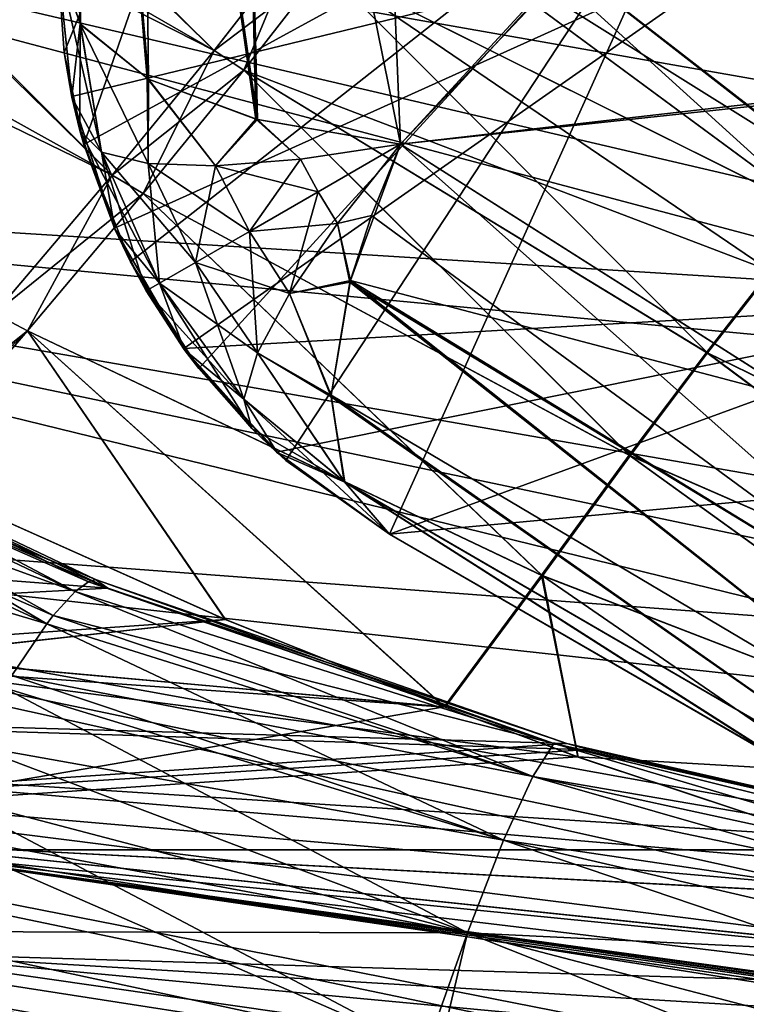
# Model space of a CAD drawing. Header units: metres. Extents: x -31 to 116, y -82 to 82.
# Tile 487 of 656: x -13.44 to -11.79, y -9.2 to -6.98. Entities that reach past the tile are written whole.
import ezdxf

# ---------------------------------------------------------------- set-up
doc = ezdxf.new("R2010")
doc.units = ezdxf.units.M
doc.layers.add('solid_80000000GA_10_1', color=7, linetype='CONTINUOUS')

msp = doc.modelspace()

# ---------------------------------------------------------------- linework, layer by layer
at = {"layer": 'solid_80000000GA_10_1'}
for points in [[(-12.519493, -5.05093, 82), (-13.35, -6.841601, 81.453682), (-13.335076, -7.052669, 81.423027)], [(-12.519493, -5.05093, 82), (-13.335076, -7.052669, 81.423027), (-13.290312, -7.26053, 81.40155)], [(-12.519493, -5.05093, 82), (-13.290312, -7.26053, 81.40155), (-11.847364, -6.472245, 82)], [(-13.35, -5.847464, -67.096664), (-13.297681, -6.989566, -67.146057), (-13.302863, -5.271074, -66.376427)], [(-13.302863, -5.271076, 66.376427), (-13.298782, -6.98776, 67.151688), (-13.35, -5.866406, 67.105156)], [(-13.143882, -7.112703, -66.726234), (-13.302863, -5.271074, -66.376427), (-13.297681, -6.989566, -67.146057)], [(-13.143882, -7.112703, -66.726234), (-13.164532, -5.370707, -65.973862), (-13.302863, -5.271074, -66.376427)], [(-13.147404, -7.110786, 66.733383), (-13.298782, -6.98776, 67.151688), (-13.302863, -5.271076, 66.376427)], [(-13.143859, -7.112704, 66.72625), (-13.147404, -7.110786, 66.733383), (-13.302863, -5.271076, 66.376427)], [(-13.164532, -5.370708, 65.973862), (-13.143859, -7.112704, 66.72625), (-13.302863, -5.271076, 66.376427)], [(-12.898063, -7.204141, -66.344307), (-13.164532, -5.370707, -65.973862), (-13.143882, -7.112703, -66.726234)], [(-12.898063, -7.204141, -66.344307), (-12.94184, -5.446801, -65.606163), (-13.164532, -5.370707, -65.973862)], [(-13.164532, -5.370708, 65.973862), (-12.94184, -5.4468, 65.606155), (-12.901703, -7.203109, 66.349251)], [(-12.901703, -7.203109, 66.349251), (-13.143859, -7.112704, 66.72625), (-13.164532, -5.370708, 65.973862)], [(-12.574763, -7.260023, 66.020073), (-12.901703, -7.203109, 66.349251), (-12.94184, -5.4468, 65.606155)], [(-12.647391, -5.490124, 65.287605), (-12.574763, -7.260023, 66.020073), (-12.94184, -5.4468, 65.606155)], [(-12.574763, -7.260023, -66.020073), (-12.94184, -5.446801, -65.606163), (-12.898063, -7.204141, -66.344307)], [(-12.574763, -7.260023, -66.020073), (-12.647385, -5.490304, -65.287666), (-12.94184, -5.446801, -65.606163)], [(-11.426056, -6.049127, 64.42852), (-12.574763, -7.260023, 66.020073), (-12.647391, -5.490124, 65.287605)], [(-11.440854, -6.029065, -64.432236), (-12.647385, -5.490304, -65.287666), (-12.574763, -7.260023, -66.020073)], [(-13.35, -5.847464, -67.096664), (-13.35, -6.841601, -67.580978), (-13.297681, -6.989566, -67.146057)], [(-13.298782, -6.98776, 67.151688), (-13.35, -6.841601, 67.580978), (-13.35, -5.866406, 67.105156)], [(-11.426063, -6.049112, -64.42852), (-11.440854, -6.029065, -64.432236), (-12.574763, -7.260023, -66.020073)], [(-10.595239, -7.032701, -64.216835), (-11.426063, -6.049112, -64.42852), (-12.574763, -7.260023, -66.020073)], [(-10.595365, -7.032564, 64.216866), (-12.574763, -7.260023, 66.020073), (-11.426056, -6.049127, 64.42852)], [(-13.943252, -6.110814, 50.027664), (-14.20428, -6.352099, 49.78059), (-12.995698, -7.04786, 50.130005)], [(-13.943252, -6.110814, 50.027664), (-12.995698, -7.04786, 50.130005), (-12.81241, -6.811502, 50.459518)], [(-14.073232, -6.500342, -49.792778), (-13.816002, -6.25281, -50.041012), (-12.995983, -7.048216, -50.129601)], [(-13.816002, -6.25281, -50.041012), (-12.81302, -6.812318, -50.458111), (-12.995983, -7.048216, -50.129601)], [(-14.20428, -6.352099, 49.78059), (-14.502451, -6.618964, 49.615559), (-13.22639, -7.329831, 49.874439)], [(-14.20428, -6.352099, 49.78059), (-13.22639, -7.329831, 49.874439), (-12.995698, -7.04786, 50.130005)], [(-15.738453, -6.41492, -15.384045), (-10.478992, -7.645028, -15.383737), (-10.47899, -6.680047, -14.342339)], [(-15.738453, -6.41492, -15.384045), (-15.738453, -7.316666, -16.497751), (-10.478992, -7.645028, -15.383737)], [(-15.738453, -6.414957, 15.384083), (-10.479037, -6.825328, 14.480749), (-10.479002, -7.341376, 15.0224)], [(-15.738453, -6.414957, 15.384083), (-10.479002, -7.341376, 15.0224), (-10.479044, -7.811929, 15.598413)], [(-15.738453, -7.316718, 16.497828), (-15.738453, -6.414957, 15.384083), (-10.479044, -7.811929, 15.598413)], [(-11.847364, -6.472245, 82), (-13.290312, -7.26053, 81.40155), (-13.184956, -7.525629, 81.388008)], [(-11.847364, -6.472245, 82), (-13.184956, -7.525629, 81.388008), (-13.030804, -7.766643, 81.392258)], [(-11.847364, -6.472245, 82), (-13.030804, -7.766643, 81.392258), (-12.8337, -7.974002, 81.414314)], [(-11.847364, -6.472245, 82), (-12.8337, -7.974002, 81.414314), (-12.6, -8.140638, 81.453682)], [(-11.847364, -6.472245, 82), (-12.6, -8.140638, 81.453682), (-10.88724, -7.982312, 82)], [(-8.707303, -6.721757, 82), (-11.847364, -6.472245, 82), (-10.88724, -7.982312, 82)], [(-14.073232, -6.500342, -49.792778), (-13.226097, -7.32948, -49.874691), (-14.367485, -6.774303, -49.627319)], [(-14.073232, -6.500342, -49.792778), (-12.995983, -7.048216, -50.129601), (-13.226097, -7.32948, -49.874691)], [(-11.629669, -7.417619, -50.95607), (-12.62257, -6.685215, -50.857571), (-12.557927, -6.576334, -51.276985)], [(-12.622569, -6.685215, 50.857571), (-11.564068, -7.346271, 51.334957), (-12.557915, -6.576345, 51.276989)], [(-11.601065, -7.320792, -51.335255), (-11.629669, -7.417619, -50.95607), (-12.557927, -6.576334, -51.276985)], [(-9.088131, -7.216793, -61.264088), (-11.601065, -7.320792, -51.335255), (-12.557927, -6.576334, -51.276985)], [(-9.253266, -7.086404, -61.307308), (-9.088131, -7.216793, -61.264088), (-12.557927, -6.576334, -51.276985)], [(-9.428769, -6.941464, -61.348946), (-9.253266, -7.086404, -61.307308), (-12.557927, -6.576334, -51.276985)], [(-12.557915, -6.576345, 51.276989), (-11.601498, -7.320494, 51.335251), (-9.42877, -6.941464, 61.348946)], [(-12.557915, -6.576345, 51.276989), (-11.564068, -7.346271, 51.334957), (-11.601498, -7.320494, 51.335251)], [(-14.502451, -6.618964, 49.615559), (-13.492176, -7.642431, 49.705826), (-13.22639, -7.329831, 49.874439)], [(-11.631786, -7.416309, 50.95599), (-12.622569, -6.685215, 50.857571), (-12.748196, -6.86003, 50.473461)], [(-11.629669, -7.417619, -50.95607), (-12.748196, -6.860029, -50.473461), (-12.62257, -6.685215, -50.857571)], [(-11.631786, -7.416309, 50.95599), (-11.564068, -7.346271, 51.334957), (-12.622569, -6.685215, 50.857571)], [(-13.3175, -7.152156, -81.411728), (-13.35, -6.841601, -81.453682), (-11.68735, -6.756908, -82)], [(-13.221287, -7.449525, -81.390182), (-13.3175, -7.152156, -81.411728), (-11.68735, -6.756908, -82)], [(-13.064702, -7.721657, -81.39003), (-13.221287, -7.449525, -81.390182), (-11.68735, -6.756908, -82)], [(-13.064702, -7.721657, -81.39003), (-11.68735, -6.756908, -82), (-11.14992, -7.611111, -82)], [(-14.367485, -6.774303, -49.627319), (-13.226097, -7.32948, -49.874691), (-13.491991, -7.642216, -49.705906)], [(-12.995983, -7.048216, -50.129601), (-12.81302, -6.812318, -50.458111), (-12.929121, -7.092683, -50.144485)], [(-12.748196, -6.86003, 50.473461), (-12.81241, -6.811502, 50.459518), (-12.995698, -7.04786, 50.130005)], [(-12.81302, -6.812318, -50.458111), (-12.748196, -6.860029, -50.473461), (-12.929121, -7.092683, -50.144485)], [(-13.317232, -7.153416, 67.580978), (-13.335076, -7.052669, 81.423027), (-13.35, -6.841601, 81.453682)], [(-13.35, -6.841601, 67.580978), (-13.317232, -7.153416, 67.580978), (-13.35, -6.841601, 81.453682)], [(-13.298782, -6.98776, 67.151688), (-13.317232, -7.153416, 67.580978), (-13.35, -6.841601, 67.580978)], [(-13.250381, -7.27804, -67.210144), (-13.297681, -6.989566, -67.146057), (-13.35, -6.841601, -67.580978)], [(-13.3175, -7.152156, -81.411728), (-13.35, -6.841601, -67.580978), (-13.35, -6.841601, -81.453682)], [(-13.317221, -7.15347, -67.580978), (-13.35, -6.841601, -67.580978), (-13.3175, -7.152156, -81.411728)], [(-13.250381, -7.27804, -67.210144), (-13.35, -6.841601, -67.580978), (-13.317221, -7.15347, -67.580978)], [(-12.92912, -7.092684, 50.144485), (-12.748196, -6.86003, 50.473461), (-12.995698, -7.04786, 50.130005)], [(-11.881651, -7.731454, -50.289761), (-12.929121, -7.092683, -50.144485), (-12.748196, -6.860029, -50.473461)], [(-11.739869, -7.545901, 50.603107), (-12.748196, -6.86003, 50.473461), (-12.92912, -7.092684, 50.144485)], [(-11.737703, -7.54714, -50.603233), (-11.881651, -7.731454, -50.289761), (-12.748196, -6.860029, -50.473461)], [(-11.629669, -7.417619, -50.95607), (-11.737703, -7.54714, -50.603233), (-12.748196, -6.860029, -50.473461)], [(-11.631786, -7.416309, 50.95599), (-12.748196, -6.86003, 50.473461), (-11.739869, -7.545901, 50.603107)], [(-13.298782, -6.98776, 67.151688), (-13.29919, -7.228705, 67.580986), (-13.317232, -7.153416, 67.580978)], [(-13.250382, -7.278035, 67.210144), (-13.29919, -7.228705, 67.580986), (-13.298782, -6.98776, 67.151688)], [(-13.14502, -7.303813, 66.865601), (-13.298782, -6.98776, 67.151688), (-13.147404, -7.110786, 66.733383)], [(-13.250382, -7.278035, 67.210144), (-13.298782, -6.98776, 67.151688), (-13.14502, -7.303813, 66.865601)], [(-13.14743, -7.110788, -66.733383), (-13.143882, -7.112703, -66.726234), (-13.297681, -6.989566, -67.146057)], [(-13.145019, -7.303817, -66.865601), (-13.14743, -7.110788, -66.733383), (-13.297681, -6.989566, -67.146057)], [(-13.145019, -7.303817, -66.865601), (-13.297681, -6.989566, -67.146057), (-13.250381, -7.27804, -67.210144)], [(-12.92912, -7.092684, 50.144485), (-12.995698, -7.04786, 50.130005), (-13.22639, -7.329831, 49.874439)], [(-13.226097, -7.32948, -49.874691), (-12.995983, -7.048216, -50.129601), (-13.156252, -7.371417, -49.887959)], [(-12.995983, -7.048216, -50.129601), (-12.929121, -7.092683, -50.144485), (-13.156252, -7.371417, -49.887959)], [(-10.583431, -7.04495, 64.213783), (-12.574763, -7.260023, 66.020073), (-10.595365, -7.032564, 64.216866)], [(-10.595239, -7.032701, -64.216835), (-12.574763, -7.260023, -66.020073), (-11.659431, -7.841035, -65.550774)], [(-11.666667, -7.836458, 65.554222), (-12.574763, -7.260023, 66.020073), (-10.583431, -7.04495, 64.213783)], [(-13.29919, -7.228705, 67.580986), (-13.290312, -7.26053, 81.40155), (-13.335076, -7.052669, 81.423027)], [(-13.317232, -7.153416, 67.580978), (-13.29919, -7.228705, 67.580986), (-13.335076, -7.052669, 81.423027)], [(-13.156251, -7.371418, 49.887959), (-12.92912, -7.092684, 50.144485), (-13.22639, -7.329831, 49.874439)], [(-12.056021, -7.96354, -50.027683), (-13.156252, -7.371417, -49.887959), (-12.929121, -7.092683, -50.144485)], [(-12.058361, -7.962456, 50.027542), (-12.92912, -7.092684, 50.144485), (-13.156251, -7.371418, 49.887959)], [(-11.881651, -7.731454, -50.289761), (-12.056021, -7.96354, -50.027683), (-12.929121, -7.092683, -50.144485)], [(-11.883893, -7.730294, 50.289616), (-12.92912, -7.092684, 50.144485), (-12.058361, -7.962456, 50.027542)], [(-11.739869, -7.545901, 50.603107), (-12.92912, -7.092684, 50.144485), (-11.883893, -7.730294, 50.289616)], [(-12.992693, -7.308445, -66.55088), (-13.143882, -7.112703, -66.726234), (-13.14743, -7.110788, -66.733383)], [(-12.992693, -7.308445, -66.55088), (-13.14743, -7.110788, -66.733383), (-13.145019, -7.303817, -66.865601)], [(-13.14502, -7.303813, 66.865601), (-13.147404, -7.110786, 66.733383), (-13.143859, -7.112704, 66.72625)], [(-13.14502, -7.303813, 66.865601), (-13.143859, -7.112704, 66.72625), (-12.992694, -7.308443, 66.55088)], [(-12.992693, -7.308445, -66.55088), (-12.898063, -7.204141, -66.344307), (-13.143882, -7.112703, -66.726234)], [(-12.992694, -7.308443, 66.55088), (-13.143859, -7.112704, 66.72625), (-12.901703, -7.203109, 66.349251)], [(-13.317221, -7.15347, -67.580978), (-13.3175, -7.152156, -81.411728), (-13.221287, -7.449525, -81.390182)], [(-13.299185, -7.228724, -67.580986), (-13.317221, -7.15347, -67.580978), (-13.221287, -7.449525, -81.390182)], [(-13.250381, -7.27804, -67.210144), (-13.317221, -7.15347, -67.580978), (-13.299185, -7.228724, -67.580986)], [(-12.992694, -7.308443, 66.55088), (-12.901703, -7.203109, 66.349251), (-12.800848, -7.293556, 66.268509)], [(-12.800847, -7.293557, -66.268509), (-12.898063, -7.204141, -66.344307), (-12.992693, -7.308445, -66.55088)], [(-12.800848, -7.293556, 66.268509), (-12.901703, -7.203109, 66.349251), (-12.574763, -7.260023, 66.020073)], [(-12.800847, -7.293557, -66.268509), (-12.574763, -7.260023, -66.020073), (-12.898063, -7.204141, -66.344307)], [(-13.29919, -7.228705, 67.580986), (-13.220337, -7.451664, 67.580986), (-13.290312, -7.26053, 81.40155)], [(-13.250382, -7.278035, 67.210144), (-13.220337, -7.451664, 67.580986), (-13.29919, -7.228705, 67.580986)], [(-13.220317, -7.451709, -67.580986), (-13.299185, -7.228724, -67.580986), (-13.221287, -7.449525, -81.390182)], [(-13.119349, -7.573863, -67.203819), (-13.299185, -7.228724, -67.580986), (-13.220317, -7.451709, -67.580986)], [(-13.250381, -7.27804, -67.210144), (-13.299185, -7.228724, -67.580986), (-13.119349, -7.573863, -67.203819)], [(-13.220337, -7.451664, 67.580986), (-13.184956, -7.525629, 81.388008), (-13.290312, -7.26053, 81.40155)], [(-12.800848, -7.293556, 66.268509), (-12.574763, -7.260023, 66.020073), (-12.760541, -7.367146, 66.267105)], [(-12.800847, -7.293557, -66.268509), (-12.760541, -7.367147, -66.267105), (-12.574763, -7.260023, -66.020073)], [(-12.760541, -7.367146, 66.267105), (-12.574763, -7.260023, 66.020073), (-12.716972, -7.438855, 66.268501)], [(-12.760541, -7.367147, -66.267105), (-12.716972, -7.438855, -66.268501), (-12.574763, -7.260023, -66.020073)], [(-12.716972, -7.438855, 66.268501), (-12.574763, -7.260023, 66.020073), (-12.688077, -7.567976, 66.344391)], [(-12.640388, -7.420968, -66.176056), (-12.574763, -7.260023, -66.020073), (-12.716972, -7.438855, -66.268501)], [(-12.688077, -7.567976, 66.344391), (-12.574763, -7.260023, 66.020073), (-11.666667, -7.836458, 65.554222)], [(-11.214285, -8.468597, -65.617188), (-12.574763, -7.260023, -66.020073), (-12.640388, -7.420968, -66.176056)], [(-11.214285, -8.468597, -65.617188), (-11.659431, -7.841035, -65.550774), (-12.574763, -7.260023, -66.020073)], [(-13.250382, -7.278035, 67.210144), (-13.149355, -7.591053, 67.580986), (-13.220337, -7.451664, 67.580986)], [(-13.250382, -7.278035, 67.210144), (-13.119351, -7.573859, 67.203819), (-13.149355, -7.591053, 67.580986)], [(-13.250382, -7.278035, 67.210144), (-13.14502, -7.303813, 66.865601), (-13.119351, -7.573859, 67.203819)], [(-13.250381, -7.27804, -67.210144), (-13.119349, -7.573863, -67.203819), (-13.038336, -7.527229, -66.858658)], [(-13.145019, -7.303817, -66.865601), (-13.250381, -7.27804, -67.210144), (-13.038336, -7.527229, -66.858658)], [(-12.992694, -7.308443, 66.55088), (-12.800848, -7.293556, 66.268509), (-12.916389, -7.456971, 66.546387)], [(-12.800847, -7.293557, -66.268509), (-12.992693, -7.308445, -66.55088), (-12.760541, -7.367147, -66.267105)], [(-12.800848, -7.293556, 66.268509), (-12.760541, -7.367146, 66.267105), (-12.916389, -7.456971, 66.546387)], [(-15.738453, -7.316666, -16.497751), (-10.479, -8.422573, -16.508472), (-10.478992, -7.645028, -15.383737)], [(-15.738453, -7.316666, -16.497751), (-15.738453, -8.027075, -17.742054), (-10.479, -8.422573, -16.508472)], [(-15.738453, -7.316718, 16.497828), (-10.479044, -7.811929, 15.598413), (-10.479056, -8.2324, 16.200708)], [(-15.738453, -7.316718, 16.497828), (-10.479056, -8.2324, 16.200708), (-10.479069, -8.604118, 16.828384)], [(-15.738453, -8.027102, 17.742113), (-15.738453, -7.316718, 16.497828), (-10.479069, -8.604118, 16.828384)], [(-13.14502, -7.303813, 66.865601), (-13.038338, -7.527226, 66.858658), (-13.119351, -7.573859, 67.203819)], [(-13.14502, -7.303813, 66.865601), (-12.992694, -7.308443, 66.55088), (-13.038338, -7.527226, 66.858658)], [(-13.145019, -7.303817, -66.865601), (-13.038336, -7.527229, -66.858658), (-12.916388, -7.456972, -66.546387)], [(-12.992693, -7.308445, -66.55088), (-13.145019, -7.303817, -66.865601), (-12.916388, -7.456972, -66.546387)], [(-12.992694, -7.308443, 66.55088), (-12.916389, -7.456971, 66.546387), (-13.038338, -7.527226, 66.858658)], [(-12.992693, -7.308445, -66.55088), (-12.916388, -7.456972, -66.546387), (-12.760541, -7.367147, -66.267105)], [(-13.417651, -7.681636, 49.71674), (-13.22639, -7.329831, 49.874439), (-13.492176, -7.642431, 49.705826)], [(-13.491991, -7.642216, -49.705906), (-13.226097, -7.32948, -49.874691), (-13.156252, -7.371417, -49.887959)], [(-13.417651, -7.681636, 49.71674), (-13.156251, -7.371418, 49.887959), (-13.22639, -7.329831, 49.874439)], [(-13.491991, -7.642216, -49.705906), (-13.156252, -7.371417, -49.887959), (-13.417651, -7.681635, -49.71674)], [(-12.254123, -8.234484, -49.827), (-13.417651, -7.681635, -49.71674), (-13.156252, -7.371417, -49.887959)], [(-12.256577, -8.233471, 49.826889), (-13.156251, -7.371418, 49.887959), (-13.417651, -7.681636, 49.71674)], [(-12.056021, -7.96354, -50.027683), (-12.254123, -8.234484, -49.827), (-13.156252, -7.371417, -49.887959)], [(-12.058361, -7.962456, 50.027542), (-13.156251, -7.371418, 49.887959), (-12.256577, -8.233471, 49.826889)], [(-12.916389, -7.456971, 66.546387), (-12.760541, -7.367146, 66.267105), (-12.825956, -7.597347, 66.55085)], [(-12.760541, -7.367147, -66.267105), (-12.916388, -7.456972, -66.546387), (-12.716972, -7.438855, -66.268501)], [(-12.760541, -7.367146, 66.267105), (-12.716972, -7.438855, 66.268501), (-12.825956, -7.597347, 66.55085)], [(-12.688968, -7.571657, -66.349289), (-12.640388, -7.420968, -66.176056), (-12.716972, -7.438855, -66.268501)], [(-11.214285, -8.468597, -65.617188), (-12.640388, -7.420968, -66.176056), (-12.688968, -7.571657, -66.349289)], [(-13.220317, -7.451709, -67.580986), (-13.221287, -7.449525, -81.390182), (-13.064702, -7.721657, -81.39003)], [(-12.916388, -7.456972, -66.546387), (-12.825955, -7.597347, -66.55085), (-12.716972, -7.438855, -66.268501)], [(-12.825956, -7.597347, 66.55085), (-12.716972, -7.438855, 66.268501), (-12.688077, -7.567976, 66.344391)], [(-12.688968, -7.571657, -66.349289), (-12.716972, -7.438855, -66.268501), (-12.825955, -7.597347, -66.55085)], [(-13.220337, -7.451664, 67.580986), (-13.149355, -7.591053, 67.580986), (-13.184956, -7.525629, 81.388008)], [(-13.149352, -7.591056, -67.580986), (-13.220317, -7.451709, -67.580986), (-13.064702, -7.721657, -81.39003)], [(-13.119349, -7.573863, -67.203819), (-13.220317, -7.451709, -67.580986), (-13.149352, -7.591056, -67.580986)], [(-13.038338, -7.527226, 66.858658), (-12.916389, -7.456971, 66.546387), (-12.8983, -7.731394, 66.865562)], [(-12.916388, -7.456972, -66.546387), (-13.038336, -7.527229, -66.858658), (-12.825955, -7.597347, -66.55085)], [(-12.916389, -7.456971, 66.546387), (-12.825956, -7.597347, 66.55085), (-12.8983, -7.731394, 66.865562)], [(-13.063495, -7.72332, 67.580986), (-13.030804, -7.766643, 81.392258), (-13.184956, -7.525629, 81.388008)], [(-13.149355, -7.591053, 67.580986), (-13.063495, -7.72332, 67.580986), (-13.184956, -7.525629, 81.388008)], [(-13.119351, -7.573859, 67.203819), (-13.038338, -7.527226, 66.858658), (-12.928855, -7.835379, 67.210106)], [(-13.038336, -7.527229, -66.858658), (-13.119349, -7.573863, -67.203819), (-12.898299, -7.731396, -66.865562)], [(-13.038338, -7.527226, 66.858658), (-12.8983, -7.731394, 66.865562), (-12.928855, -7.835379, 67.210106)], [(-13.038336, -7.527229, -66.858658), (-12.898299, -7.731396, -66.865562), (-12.825955, -7.597347, -66.55085)], [(-11.739869, -7.545901, 50.603107), (-11.883893, -7.730294, 50.289616), (-10.75409, -8.281232, 50.338856)], [(-10.751678, -8.282305, -50.338982), (-11.881651, -7.731454, -50.289761), (-11.737703, -7.54714, -50.603233)], [(-13.119351, -7.573859, 67.203819), (-13.063495, -7.72332, 67.580986), (-13.149355, -7.591053, 67.580986)], [(-13.119349, -7.573863, -67.203819), (-13.149352, -7.591056, -67.580986), (-12.928853, -7.835381, -67.210106)], [(-13.119351, -7.573859, 67.203819), (-12.910732, -7.902189, 67.580986), (-13.063495, -7.72332, 67.580986)], [(-13.119351, -7.573859, 67.203819), (-12.928855, -7.835379, 67.210106), (-12.910732, -7.902189, 67.580986)], [(-13.119349, -7.573863, -67.203819), (-12.928853, -7.835381, -67.210106), (-12.898299, -7.731396, -66.865562)], [(-12.825956, -7.597347, 66.55085), (-12.688077, -7.567976, 66.344391), (-12.731719, -7.826618, 66.726288)], [(-12.731709, -7.826601, -66.726295), (-12.688968, -7.571657, -66.349289), (-12.825955, -7.597347, -66.55085)], [(-11.266886, -8.695678, 65.988358), (-12.731719, -7.826618, 66.726288), (-12.688077, -7.567976, 66.344391)], [(-11.266886, -8.695678, -65.988358), (-12.688968, -7.571657, -66.349289), (-12.731709, -7.826601, -66.726295)], [(-11.266886, -8.695678, -65.988358), (-11.214285, -8.468597, -65.617188), (-12.688968, -7.571657, -66.349289)], [(-11.214281, -8.468599, 65.617188), (-12.688077, -7.567976, 66.344391), (-11.666667, -7.836458, 65.554222)], [(-11.266886, -8.695678, 65.988358), (-12.688077, -7.567976, 66.344391), (-11.214281, -8.468599, 65.617188)], [(-13.063523, -7.723282, -67.580986), (-13.149352, -7.591056, -67.580986), (-13.064702, -7.721657, -81.39003)], [(-12.928853, -7.835381, -67.210106), (-13.149352, -7.591056, -67.580986), (-13.063523, -7.723282, -67.580986)], [(-12.8983, -7.731394, 66.865562), (-12.825956, -7.597347, 66.55085), (-12.731833, -7.830635, 66.733406)], [(-12.731709, -7.826601, -66.726295), (-12.825955, -7.597347, -66.55085), (-12.898299, -7.731396, -66.865562)], [(-12.825956, -7.597347, 66.55085), (-12.731719, -7.826618, 66.726288), (-12.731833, -7.830635, 66.733406)], [(-12.854859, -7.955269, -81.41143), (-13.064702, -7.721657, -81.39003), (-11.14992, -7.611111, -82)], [(-12.6, -8.140638, -81.453682), (-12.854859, -7.955269, -81.41143), (-11.14992, -7.611111, -82)], [(-11.53445, -8.755835, -81.64283), (-12.6, -8.140638, -81.453682), (-11.14992, -7.611111, -82)], [(-13.417651, -7.681636, 49.71674), (-13.492176, -7.642431, 49.705826), (-13.77916, -7.969435, 49.631741)], [(-13.491991, -7.642216, -49.705906), (-13.417651, -7.681635, -49.71674), (-13.699856, -8.007461, -49.638447)], [(-13.417651, -7.681636, 49.71674), (-13.77916, -7.969435, 49.631741), (-13.739425, -7.988581, 49.635159)], [(-13.417651, -7.681636, 49.71674), (-13.739425, -7.988581, 49.635159), (-13.699856, -8.007462, 49.638447)], [(-13.417651, -7.681635, -49.71674), (-12.970367, -8.333324, -49.681046), (-13.699856, -8.007461, -49.638447)], [(-13.417651, -7.681636, 49.71674), (-13.699856, -8.007462, 49.638447), (-12.970834, -8.333132, 49.681026)], [(-13.417651, -7.681635, -49.71674), (-12.473771, -8.531633, -49.695366), (-12.970367, -8.333324, -49.681046)], [(-12.254123, -8.234484, -49.827), (-12.473771, -8.531633, -49.695366), (-13.417651, -7.681635, -49.71674)], [(-13.417651, -7.681636, 49.71674), (-12.970834, -8.333132, 49.681026), (-12.476367, -8.530635, 49.695316)], [(-12.256577, -8.233471, 49.826889), (-13.417651, -7.681636, 49.71674), (-12.476367, -8.530635, 49.695316)], [(-13.063523, -7.723282, -67.580986), (-13.064702, -7.721657, -81.39003), (-12.854859, -7.955269, -81.41143)], [(-12.910739, -7.902182, -67.580986), (-13.063523, -7.723282, -67.580986), (-12.854859, -7.955269, -81.41143)], [(-12.928853, -7.835381, -67.210106), (-13.063523, -7.723282, -67.580986), (-12.910739, -7.902182, -67.580986)], [(-13.063495, -7.72332, 67.580986), (-12.910732, -7.902189, 67.580986), (-13.030804, -7.766643, 81.392258)], [(-12.928855, -7.835379, 67.210106), (-12.8983, -7.731394, 66.865562), (-12.702007, -8.02134, 67.146103)], [(-12.700993, -8.023197, -67.151726), (-12.898299, -7.731396, -66.865562), (-12.928853, -7.835381, -67.210106)], [(-12.8983, -7.731394, 66.865562), (-12.731833, -7.830635, 66.733406), (-12.702007, -8.02134, 67.146103)], [(-12.73182, -7.830621, -66.733421), (-12.731709, -7.826601, -66.726295), (-12.898299, -7.731396, -66.865562)], [(-12.700993, -8.023197, -67.151726), (-12.73182, -7.830621, -66.733421), (-12.898299, -7.731396, -66.865562)], [(-11.883893, -7.730294, 50.289616), (-12.058361, -7.962456, 50.027542), (-10.879562, -8.476783, 50.080753)], [(-10.877049, -8.477787, -50.080879), (-12.056021, -7.96354, -50.027683), (-11.881651, -7.731454, -50.289761)], [(-11.883893, -7.730294, 50.289616), (-10.879562, -8.476783, 50.080753), (-10.75409, -8.281232, 50.338856)], [(-10.751678, -8.282305, -50.338982), (-10.877049, -8.477787, -50.080879), (-11.881651, -7.731454, -50.289761)], [(-14.274066, -7.811969, 39.329792), (-14.2372, -7.78018, 38.985474), (-13.263976, -8.243122, 39.105427)], [(-14.273863, -7.812004, -39.329506), (-13.310056, -8.270066, -39.417191), (-14.237019, -7.780259, -38.985149)], [(-14.2372, -7.78018, 38.985474), (-13.822733, -8.007165, 38.693733), (-13.236365, -8.262519, 38.791237)], [(-13.263976, -8.243122, 39.105427), (-14.2372, -7.78018, 38.985474), (-13.236365, -8.262519, 38.791237)], [(-14.237019, -7.780259, -38.985149), (-13.310056, -8.270066, -39.417191), (-13.280096, -8.24826, -39.229874)], [(-14.237019, -7.780259, -38.985149), (-13.280096, -8.24826, -39.229874), (-13.26394, -8.243119, -39.105129)], [(-14.237019, -7.780259, -38.985149), (-13.26394, -8.243119, -39.105129), (-13.809471, -8.013478, -38.695599)], [(-12.853652, -7.956357, 67.580986), (-12.8337, -7.974002, 81.414314), (-13.030804, -7.766643, 81.392258)], [(-12.910732, -7.902189, 67.580986), (-12.853652, -7.956357, 67.580986), (-13.030804, -7.766643, 81.392258)], [(-14.338728, -7.895904, 39.661026), (-14.274066, -7.811969, 39.329792), (-13.310102, -8.270108, 39.41745)], [(-14.33851, -7.895907, -39.660786), (-13.373551, -8.342898, -39.718784), (-14.273863, -7.812004, -39.329506)], [(-14.274066, -7.811969, 39.329792), (-13.263976, -8.243122, 39.105427), (-13.280098, -8.24826, 39.229877)], [(-13.310102, -8.270108, 39.41745), (-14.274066, -7.811969, 39.329792), (-13.280098, -8.24826, 39.229877)], [(-14.273863, -7.812004, -39.329506), (-13.373551, -8.342898, -39.718784), (-13.359324, -8.324476, -39.658745)], [(-14.273863, -7.812004, -39.329506), (-13.359324, -8.324476, -39.658745), (-13.310056, -8.270066, -39.417191)], [(-12.702007, -8.02134, 67.146103), (-12.731833, -7.830635, 66.733406), (-12.731719, -7.826618, 66.726288)], [(-11.255848, -8.862107, -66.394257), (-12.731709, -7.826601, -66.726295), (-12.73182, -7.830621, -66.733421)], [(-11.255848, -8.862107, 66.394257), (-12.731719, -7.826618, 66.726288), (-11.266886, -8.695678, 65.988358)], [(-11.255848, -8.862107, 66.394257), (-12.702007, -8.02134, 67.146103), (-12.731719, -7.826618, 66.726288)], [(-11.266886, -8.695678, -65.988358), (-12.731709, -7.826601, -66.726295), (-11.255848, -8.862107, -66.394257)], [(-12.928855, -7.835379, 67.210106), (-12.6, -8.140638, 67.580978), (-12.853652, -7.956357, 67.580986)], [(-12.928855, -7.835379, 67.210106), (-12.702007, -8.02134, 67.146103), (-12.6, -8.140638, 67.580978)], [(-12.928855, -7.835379, 67.210106), (-12.853652, -7.956357, 67.580986), (-12.910732, -7.902189, 67.580986)], [(-12.700993, -8.023197, -67.151726), (-12.928853, -7.835381, -67.210106), (-12.910739, -7.902182, -67.580986)], [(-11.255848, -8.862107, -66.394257), (-12.73182, -7.830621, -66.733421), (-12.700993, -8.023197, -67.151726)], [(-18.403023, -7.864237, -22.632734), (-13.809471, -8.013478, -38.695599), (-13.23635, -8.262526, -38.791237)], [(-18.403023, -7.864237, -22.632734), (-13.23635, -8.262526, -38.791237), (-17.109903, -8.471835, -22.286243)], [(-14.429172, -8.029337, 39.969173), (-14.338728, -7.895904, 39.661026), (-13.373606, -8.342969, 39.719002)], [(-14.338728, -7.895904, 39.661026), (-13.310102, -8.270108, 39.41745), (-13.359324, -8.324476, 39.658745)], [(-13.373606, -8.342969, 39.719002), (-14.338728, -7.895904, 39.661026), (-13.359324, -8.324476, 39.658745)], [(-14.33851, -7.895907, -39.660786), (-13.452767, -8.45967, -40.002182), (-13.373551, -8.342898, -39.718784)], [(-12.853692, -7.956322, -67.580986), (-12.910739, -7.902182, -67.580986), (-12.854859, -7.955269, -81.41143)], [(-12.700993, -8.023197, -67.151726), (-12.910739, -7.902182, -67.580986), (-12.853692, -7.956322, -67.580986)], [(-12.853692, -7.956322, -67.580986), (-12.854859, -7.955269, -81.41143), (-12.6, -8.140638, -81.453682)], [(-12.853692, -7.956322, -67.580986), (-12.6, -8.140638, -81.453682), (-12.6, -8.140638, -67.580978)], [(-12.700993, -8.023197, -67.151726), (-12.853692, -7.956322, -67.580986), (-12.6, -8.140638, -67.580978)], [(-12.853652, -7.956357, 67.580986), (-12.6, -8.140638, 67.580978), (-12.8337, -7.974002, 81.414314)], [(-12.8337, -7.974002, 81.414314), (-12.6, -8.140638, 67.580978), (-12.6, -8.140638, 81.453682)], [(-10.88724, -7.982312, 82), (-12.6, -8.140638, 81.453682), (-11.534207, -8.755975, 81.642868)], [(-12.058361, -7.962456, 50.027542), (-12.256577, -8.233471, 49.826889), (-11.020756, -8.7107, 49.866417)], [(-11.018129, -8.711632, -49.866508), (-12.254123, -8.234484, -49.827), (-12.056021, -7.96354, -50.027683)], [(-12.058361, -7.962456, 50.027542), (-11.020756, -8.7107, 49.866417), (-10.879562, -8.476783, 50.080753)], [(-10.877049, -8.477787, -50.080879), (-11.018129, -8.711632, -49.866508), (-12.056021, -7.96354, -50.027683)], [(-17.1099, -8.471836, 22.286242), (-13.236365, -8.262519, 38.791237), (-13.822733, -8.007165, 38.693733)], [(-15.738453, -8.027075, -17.742054), (-10.478996, -8.97818, -17.595211), (-10.479, -8.422573, -16.508472)], [(-15.738453, -8.027075, -17.742054), (-15.738453, -8.527655, -19.084389), (-10.478996, -8.97818, -17.595211)], [(-15.738453, -8.027102, 17.742113), (-10.479069, -8.604118, 16.828384), (-10.479053, -9.190274, 18.124537)], [(-15.738453, -8.527658, 19.084404), (-15.738453, -8.027102, 17.742113), (-10.479053, -9.190274, 18.124537)], [(-13.809471, -8.013478, -38.695599), (-13.26394, -8.243119, -39.105129), (-13.23635, -8.262526, -38.791237)], [(-13.731205, -8.418062, -49.586166), (-13.699856, -8.007461, -49.638447), (-12.970367, -8.333324, -49.681046)], [(-12.970834, -8.333132, 49.681026), (-13.699856, -8.007462, 49.638447), (-13.729033, -8.385989, 49.59341)], [(-12.702007, -8.02134, 67.146103), (-11.690118, -8.665959, 67.071724), (-12.6, -8.140638, 67.580978)], [(-11.255848, -8.862107, 66.394257), (-11.690118, -8.665959, 67.071724), (-12.702007, -8.02134, 67.146103)], [(-12.700993, -8.023197, -67.151726), (-12.6, -8.140638, -67.580978), (-11.708554, -8.655315, -67.081337)], [(-11.255848, -8.862107, -66.394257), (-12.700993, -8.023197, -67.151726), (-11.708554, -8.655315, -67.081337)], [(-14.429172, -8.029337, 39.969173), (-13.373606, -8.342969, 39.719002), (-13.452824, -8.459759, 40.002357)], [(-12.6, -8.140638, 67.580978), (0, -15.415252, 67.784035), (0, -15.415252, 81.302902)], [(-11.690118, -8.665959, 67.071724), (0, -15.415252, 67.784035), (-12.6, -8.140638, 67.580978)], [(-12.6, -8.140638, 81.453682), (-12.6, -8.140638, 67.580978), (0, -15.415252, 81.302902)], [(-1.261851, -14.686722, 81.548378), (-12.6, -8.140638, 81.453682), (0, -15.415252, 81.302902)], [(-1.261851, -14.686722, 81.548378), (-11.534207, -8.755975, 81.642868), (-12.6, -8.140638, 81.453682)], [(-1.262316, -14.686454, -81.548462), (-12.6, -8.140638, -81.453682), (-11.53445, -8.755835, -81.64283)], [(0, -15.415252, -67.784035), (-12.6, -8.140638, -81.453682), (0, -15.415252, -81.302902)], [(-1.262316, -14.686454, -81.548462), (0, -15.415252, -81.302902), (-12.6, -8.140638, -81.453682)], [(-12.6, -8.140638, -67.580978), (-12.6, -8.140638, -81.453682), (0, -15.415252, -67.784035)], [(-2.518871, -13.960981, -66.651321), (-12.6, -8.140638, -67.580978), (0, -15.415252, -67.784035)], [(-2.518871, -13.960981, -66.651321), (-11.708554, -8.655315, -67.081337), (-12.6, -8.140638, -67.580978)], [(-30.999891, -8.165934, -59.946369), (-13.778065, -11.064212, -59.326759), (-12.903373, -11.690083, -59.199028)], [(-30.999891, -12.202147, -59.25671), (-30.999891, -8.165934, -59.946369), (-12.903373, -11.690083, -59.199028)], [(-12.22858, -8.613752, 39.351391), (-13.310102, -8.270108, 39.41745), (-13.280098, -8.24826, 39.229877)], [(-13.280096, -8.24826, -39.229874), (-13.310056, -8.270066, -39.417191), (-12.228645, -8.613738, -39.351475)], [(-12.22858, -8.613752, 39.351391), (-13.280098, -8.24826, 39.229877), (-13.263976, -8.243122, 39.105427)], [(-13.26394, -8.243119, -39.105129), (-13.280096, -8.24826, -39.229874), (-12.199129, -8.613133, -38.962097)], [(-13.280096, -8.24826, -39.229874), (-12.228645, -8.613738, -39.351475), (-12.199129, -8.613133, -38.962097)], [(-12.22858, -8.613752, 39.351391), (-13.263976, -8.243122, 39.105427), (-13.236365, -8.262519, 38.791237)], [(-13.23635, -8.262526, -38.791237), (-13.26394, -8.243119, -39.105129), (-12.199129, -8.613133, -38.962097)], [(-12.256577, -8.233471, 49.826889), (-12.476367, -8.530635, 49.695316), (-12.174118, -8.643823, 49.699856)], [(-12.254123, -8.234484, -49.827), (-12.173393, -8.644091, -49.69986), (-12.473771, -8.531633, -49.695366)], [(-12.256577, -8.233471, 49.826889), (-12.174118, -8.643823, 49.699856), (-11.020756, -8.7107, 49.866417)], [(-12.254123, -8.234484, -49.827), (-11.179884, -8.974138, -49.702297), (-12.173393, -8.644091, -49.69986)], [(-11.018129, -8.711632, -49.866508), (-11.179884, -8.974138, -49.702297), (-12.254123, -8.234484, -49.827)], [(-17.109903, -8.471835, -22.286243), (-13.23635, -8.262526, -38.791237), (-12.199129, -8.613133, -38.962097)], [(-17.1099, -8.471836, 22.286242), (-12.199151, -8.613136, 38.961979), (-13.236365, -8.262519, 38.791237)], [(-13.310056, -8.270066, -39.417191), (-13.359324, -8.324476, -39.658745), (-12.228645, -8.613738, -39.351475)], [(-12.275962, -8.687952, 39.731766), (-13.359324, -8.324476, 39.658745), (-13.310102, -8.270108, 39.41745)], [(-12.22858, -8.613752, 39.351391), (-12.275962, -8.687952, 39.731766), (-13.310102, -8.270108, 39.41745)], [(-12.199151, -8.613136, 38.961979), (-12.22858, -8.613752, 39.351391), (-13.236365, -8.262519, 38.791237)], [(-12.970834, -8.333132, 49.681026), (-13.729033, -8.385989, 49.59341), (-13.731231, -8.418442, 49.586079)], [(-12.476367, -8.530635, 49.695316), (-12.970834, -8.333132, 49.681026), (-13.731231, -8.418442, 49.586079)], [(-13.731205, -8.418062, -49.586166), (-12.970367, -8.333324, -49.681046), (-12.473771, -8.531633, -49.695366)], [(-12.275962, -8.687952, 39.731766), (-13.373606, -8.342969, 39.719002), (-13.359324, -8.324476, 39.658745)], [(-13.359324, -8.324476, -39.658745), (-13.373551, -8.342898, -39.718784), (-12.276029, -8.687948, -39.731827)], [(-13.359324, -8.324476, -39.658745), (-12.276029, -8.687948, -39.731827), (-12.228645, -8.613738, -39.351475)], [(-12.341872, -8.832185, 40.088547), (-13.452824, -8.459759, 40.002357), (-13.373606, -8.342969, 39.719002)], [(-13.373551, -8.342898, -39.718784), (-13.452767, -8.45967, -40.002182), (-12.276029, -8.687948, -39.731827)], [(-12.275962, -8.687952, 39.731766), (-12.341872, -8.832185, 40.088547), (-13.373606, -8.342969, 39.719002)], [(-12.476367, -8.530635, 49.695316), (-13.731231, -8.418442, 49.586079), (-13.75071, -8.750218, 49.476959)], [(-13.732764, -8.441537, -49.580513), (-13.731205, -8.418062, -49.586166), (-12.473771, -8.531633, -49.695366)], [(-13.754873, -8.837876, -49.436878), (-13.732764, -8.441537, -49.580513), (-11.179884, -8.974138, -49.702297)], [(-13.732764, -8.441537, -49.580513), (-12.173393, -8.644091, -49.69986), (-11.179884, -8.974138, -49.702297)], [(-13.732764, -8.441537, -49.580513), (-12.473771, -8.531633, -49.695366), (-12.173393, -8.644091, -49.69986)], [(-17.109903, -8.471835, -22.286243), (-11.14546, -8.853372, -39.060158), (-15.738481, -8.853372, -21.918772)], [(-17.109903, -8.471835, -22.286243), (-12.14784, -8.627461, -38.969006), (-11.14546, -8.853372, -39.060158)], [(-17.109903, -8.471835, -22.286243), (-12.199129, -8.613133, -38.962097), (-12.14784, -8.627461, -38.969006)], [(-17.1099, -8.471836, 22.286242), (-15.738481, -8.853372, 21.91877), (-12.199151, -8.613136, 38.961979)], [(-12.341872, -8.832185, 40.088547), (-13.470214, -8.48787, 40.055695), (-13.452824, -8.459759, 40.002357)], [(-13.452767, -8.45967, -40.002182), (-13.470213, -8.487871, -40.055695), (-12.341939, -8.832182, -40.088581)], [(-13.452767, -8.45967, -40.002182), (-12.341939, -8.832182, -40.088581), (-12.276029, -8.687948, -39.731827)], [(-12.423802, -9.040956, 40.408142), (-13.54583, -8.617634, 40.260624), (-13.470214, -8.48787, 40.055695)], [(-13.470213, -8.487871, -40.055695), (-13.545774, -8.617537, -40.26049), (-12.341939, -8.832182, -40.088581)], [(-12.341872, -8.832185, 40.088547), (-12.423802, -9.040956, 40.408142), (-13.470214, -8.48787, 40.055695)], [(-15.738453, -8.527655, -19.084389), (-10.479002, -9.622903, -19.695902), (-10.478977, -9.356908, -18.618433)], [(-15.738453, -8.527655, -19.084389), (-15.738452, -8.805346, -20.489101), (-10.479002, -9.622903, -19.695902)], [(-15.738453, -8.527655, -19.084389), (-10.478977, -9.356908, -18.618433), (-10.478996, -8.97818, -17.595211)], [(-15.738453, -8.527658, 19.084404), (-10.479053, -9.190274, 18.124537), (-10.478999, -9.560279, 19.38905)], [(-15.738452, -8.805365, 20.48926), (-15.738453, -8.527658, 19.084404), (-10.478999, -9.560279, 19.38905)], [(-12.174118, -8.643823, 49.699856), (-12.476367, -8.530635, 49.695316), (-13.75071, -8.750218, 49.476959)], [(-15.738481, -8.853372, 21.91877), (-12.148616, -8.627256, 38.968784), (-12.199151, -8.613136, 38.961979)], [(-15.738481, -8.853372, 21.91877), (-11.14546, -8.853372, 39.060158), (-12.148616, -8.627256, 38.968784)], [(-12.423802, -9.040956, 40.408142), (-13.607027, -8.729986, 40.400185), (-13.54583, -8.617634, 40.260624)], [(-13.545774, -8.617537, -40.26049), (-13.607026, -8.729986, -40.400188), (-12.423868, -9.040945, -40.40815)], [(-13.545774, -8.617537, -40.26049), (-12.423868, -9.040945, -40.40815), (-12.341939, -8.832182, -40.088581)], [(-12.228645, -8.613738, -39.351475), (-12.276029, -8.687948, -39.731827), (-11.146661, -8.881966, -39.501286)], [(-11.153661, -8.932199, 39.717251), (-12.275962, -8.687952, 39.731766), (-12.22858, -8.613752, 39.351391)], [(-12.199129, -8.613133, -38.962097), (-12.228645, -8.613738, -39.351475), (-11.14546, -8.853372, -39.060158)], [(-12.228645, -8.613738, -39.351475), (-11.143925, -8.85563, -39.281319), (-11.14546, -8.853372, -39.060158)], [(-12.228645, -8.613738, -39.351475), (-11.146661, -8.881966, -39.501286), (-11.143925, -8.85563, -39.281319)], [(-11.143925, -8.855626, 39.281319), (-12.22858, -8.613752, 39.351391), (-12.199151, -8.613136, 38.961979)], [(-11.146661, -8.881963, 39.501286), (-11.153661, -8.932199, 39.717251), (-12.22858, -8.613752, 39.351391)], [(-11.143925, -8.855626, 39.281319), (-11.146661, -8.881963, 39.501286), (-12.22858, -8.613752, 39.351391)], [(-11.14546, -8.853372, 39.060158), (-11.143925, -8.855626, 39.281319), (-12.199151, -8.613136, 38.961979)], [(-12.148616, -8.627256, 38.968784), (-11.14546, -8.853372, 39.060158), (-12.199151, -8.613136, 38.961979)], [(-12.14784, -8.627461, -38.969006), (-12.199129, -8.613133, -38.962097), (-11.14546, -8.853372, -39.060158)], [(-11.182595, -8.973321, 49.702305), (-12.174118, -8.643823, 49.699856), (-13.75071, -8.750218, 49.476959)], [(-11.020756, -8.7107, 49.866417), (-12.174118, -8.643823, 49.699856), (-11.182595, -8.973321, 49.702305)], [(-12.276029, -8.687948, -39.731827), (-12.341939, -8.832182, -40.088581), (-11.164837, -9.005706, -39.926434)], [(-11.164837, -9.005705, 39.926434), (-12.341872, -8.832185, 40.088547), (-12.275962, -8.687952, 39.731766)], [(-12.276029, -8.687948, -39.731827), (-11.164837, -9.005706, -39.926434), (-11.153661, -8.9322, -39.717251)], [(-12.276029, -8.687948, -39.731827), (-11.153661, -8.9322, -39.717251), (-11.146661, -8.881966, -39.501286)], [(-11.153661, -8.932199, 39.717251), (-11.164837, -9.005705, 39.926434), (-12.275962, -8.687952, 39.731766)], [(-13.607027, -8.729986, 40.400185), (-12.517867, -9.306508, 40.678341), (-13.650256, -8.812605, 40.487114)], [(-13.607026, -8.729986, -40.400188), (-13.650207, -8.812511, -40.487019), (-12.423868, -9.040945, -40.40815)], [(-12.423802, -9.040956, 40.408142), (-12.517867, -9.306508, 40.678341), (-13.607027, -8.729986, 40.400185)], [(-11.182595, -8.973321, 49.702305), (-13.75071, -8.750218, 49.476959), (-13.754876, -8.837947, 49.436844)], [(-15.738452, -8.805346, -20.489101), (-15.738481, -8.853372, -21.918772), (-10.478997, -9.760315, -20.731058)], [(-15.738452, -8.805365, 20.48926), (-10.479055, -9.779715, 21.962585), (-15.738481, -8.853372, 21.91877)], [(-15.738452, -8.805346, -20.489101), (-10.478997, -9.760315, -20.731058), (-10.479002, -9.622903, -19.695902)], [(-15.738452, -8.805365, 20.48926), (-10.479013, -9.745614, 20.562992), (-10.479055, -9.779715, 21.962585)], [(-15.738452, -8.805365, 20.48926), (-10.478999, -9.560279, 19.38905), (-10.479013, -9.745614, 20.562992)], [(-13.650207, -8.812511, -40.487019), (-13.762588, -9.037902, -40.674965), (-12.423868, -9.040945, -40.40815)], [(-13.650256, -8.812605, 40.487114), (-12.517867, -9.306508, 40.678341), (-13.762588, -9.037899, 40.674965)], [(-10.413176, -9.187441, 49.700596), (-13.754876, -8.837947, 49.436844), (-13.76404, -9.08627, 49.293262)], [(-13.755632, -8.854974, -49.428459), (-13.754873, -8.837876, -49.436878), (-10.412544, -9.187604, -49.700596)], [(-10.413176, -9.187441, 49.700596), (-11.182595, -8.973321, 49.702305), (-13.754876, -8.837947, 49.436844)], [(-13.754873, -8.837876, -49.436878), (-11.179884, -8.974138, -49.702297), (-10.412544, -9.187604, -49.700596)], [(-12.341939, -8.832182, -40.088581), (-12.423868, -9.040945, -40.40815), (-11.180057, -9.101591, -40.12608)], [(-11.19911, -9.218543, 40.313625), (-12.423802, -9.040956, 40.408142), (-12.341872, -8.832185, 40.088547)], [(-12.341939, -8.832182, -40.088581), (-11.180057, -9.101591, -40.12608), (-11.164837, -9.005706, -39.926434)], [(-11.180057, -9.101591, 40.12608), (-11.19911, -9.218543, 40.313625), (-12.341872, -8.832185, 40.088547)], [(-11.164837, -9.005705, 39.926434), (-11.180057, -9.101591, 40.12608), (-12.341872, -8.832185, 40.088547)], [(-15.738481, -8.853372, 21.91877), (-10.479055, -9.779715, 21.962585), (-11.14546, -8.853372, 39.060158)], [(-15.738481, -8.853372, -21.918772), (-10.479055, -9.779715, -21.962587), (-10.478997, -9.760315, -20.731058)], [(-11.14546, -8.853372, -39.060158), (-10.479055, -9.779715, -21.962587), (-15.738481, -8.853372, -21.918772)], [(-13.766997, -9.214884, -49.198452), (-13.755632, -8.854974, -49.428459), (-8.052732, -9.690357, -49.717579)], [(-13.755632, -8.854974, -49.428459), (-8.442758, -9.586192, -49.735138), (-8.319421, -9.608522, -49.737736)], [(-13.755632, -8.854974, -49.428459), (-9.839648, -9.32367, -49.703201), (-8.442758, -9.586192, -49.735138)], [(-13.755632, -8.854974, -49.428459), (-8.319421, -9.608522, -49.737736), (-8.214543, -9.633952, -49.735161)], [(-13.755632, -8.854974, -49.428459), (-8.214543, -9.633952, -49.735161), (-8.126163, -9.661508, -49.728222)], [(-13.755632, -8.854974, -49.428459), (-8.126163, -9.661508, -49.728222), (-8.052732, -9.690357, -49.717579)], [(-13.755632, -8.854974, -49.428459), (-10.412544, -9.187604, -49.700596), (-9.839648, -9.32367, -49.703201)], [(-12.517867, -9.306508, 40.678341), (-13.767509, -9.246926, 40.827736), (-13.762588, -9.037899, 40.674965)], [(-12.517908, -9.306488, -40.678333), (-13.762588, -9.037902, -40.674965), (-13.767022, -9.216315, -40.802696)], [(-12.423868, -9.040945, -40.40815), (-13.762588, -9.037902, -40.674965), (-12.517908, -9.306488, -40.678333)], [(-12.423868, -9.040945, -40.40815), (-12.517908, -9.306488, -40.678333), (-11.221748, -9.35504, -40.48666)], [(-12.423802, -9.040956, 40.408142), (-12.487406, -9.312194, 40.678036), (-12.517867, -9.306508, 40.678341)], [(-12.423802, -9.040956, 40.408142), (-11.247662, -9.509226, 40.643093), (-12.487406, -9.312194, 40.678036)], [(-12.423868, -9.040945, -40.40815), (-11.221748, -9.35504, -40.48666), (-11.19911, -9.218542, -40.313625)], [(-12.423868, -9.040945, -40.40815), (-11.19911, -9.218542, -40.313625), (-11.180057, -9.101591, -40.12608)], [(-11.221747, -9.355039, 40.48666), (-11.247662, -9.509226, 40.643093), (-12.423802, -9.040956, 40.408142)], [(-11.19911, -9.218543, 40.313625), (-11.221747, -9.355039, 40.48666), (-12.423802, -9.040956, 40.408142)], [(-8.442758, -9.586192, 49.735134), (-13.76404, -9.08627, 49.293262), (-13.767004, -9.215302, 49.198116)], [(-9.842316, -9.323079, 49.703178), (-10.413176, -9.187441, 49.700596), (-13.76404, -9.08627, 49.293262)], [(-8.442758, -9.586192, 49.735134), (-9.842316, -9.323079, 49.703178), (-13.76404, -9.08627, 49.293262)]]:
    msp.add_3dface(points, dxfattribs=at)

doc.saveas('drawing.dxf')
